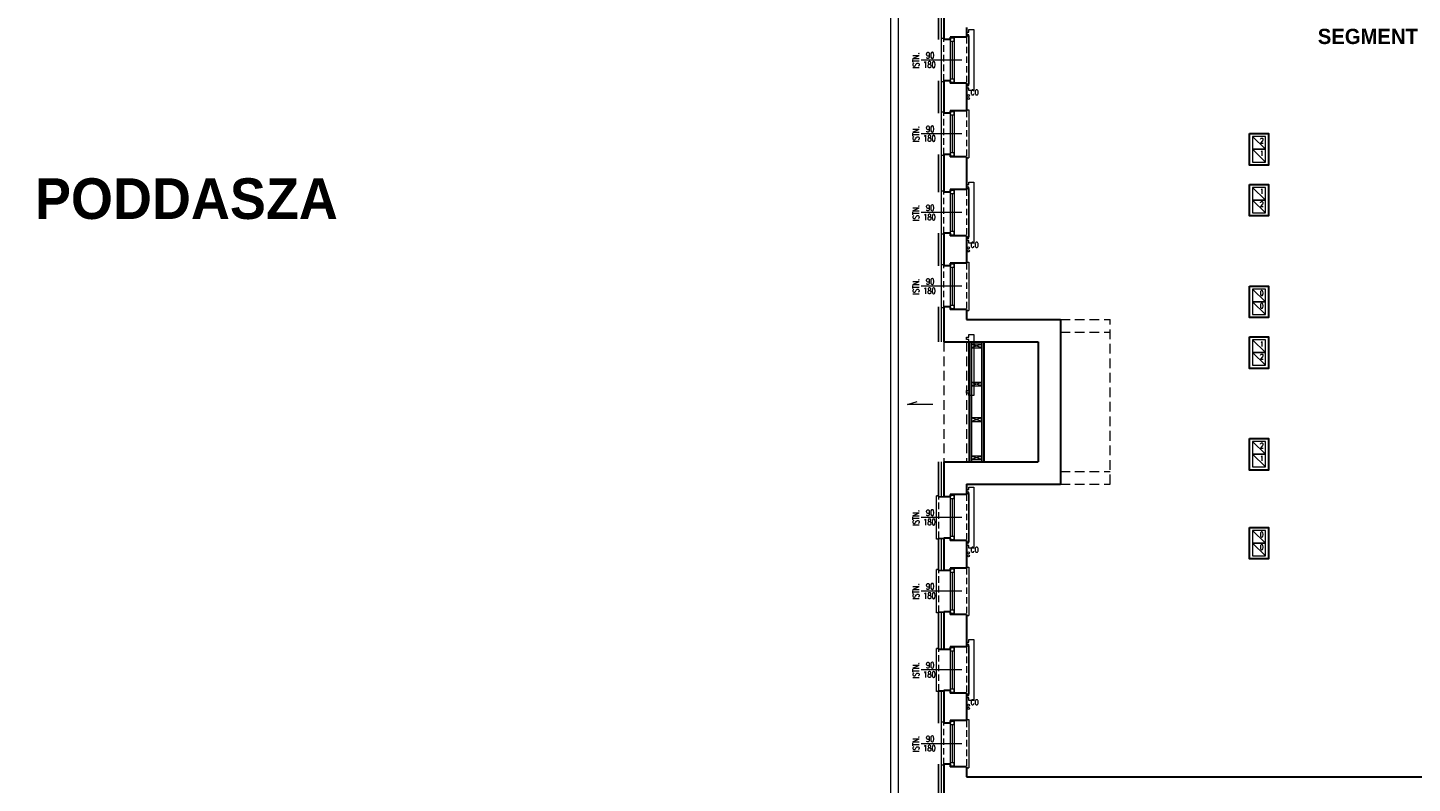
# Model space of a CAD drawing. Header units: millimetres. Extents: x 15214 to 140083, y -437840 to -79279.
# Tile 735 of 741: x 86218 to 88941, y -197427 to -195940. Entities that reach past the tile are written whole.
import ezdxf

# ---------------------------------------------------------------- set-up
doc = ezdxf.new("R2010")
doc.units = ezdxf.units.MM
doc.linetypes.add('HIDDEN', pattern=[9.525, 6.35, -3.175])
for name, color, linetype, lineweight in [('! grzejniki', 7, 'Continuous', 0), ('! tynk', 21, 'Continuous', 0), ('Istn-armatura', 6, 'Continuous', 9), ('Istn-cienka', 4, 'Continuous', 9), ('Istn-okna', 6, 'Continuous', 13), ('Istn-sciany', 3, 'Continuous', 30), ('Istn-went', 5, 'Continuous', 13), ('Istn-widok', 1, 'Continuous', 15), ('Ocieplenie', 4, 'ZIGZAG', 5), ('Opis', 8, 'Continuous', 13)]:
    doc.layers.add(name, color=color, linetype=linetype, lineweight=lineweight)
doc.styles.add('ARCHETYP', font='romans.shx', dxfattribs={"height": 15})
doc.styles.add('STYLE10', font='arialbd.ttf')
doc.linetypes.add('ZIGZAG', pattern='A,0.00254,-5.08,[131,ltypeshp.shx,S=5.08,R=0,X=-5.08,Y=0],-10.16,[131,ltypeshp.shx,S=5.08,R=180,X=5.08,Y=0],-5.08', length=20.32254)

msp = doc.modelspace()

# ---------------------------------------------------------------- linework, layer by layer
at = {"layer": '! grzejniki'}
for points in [[(88064.2792, -195949.0883), (88069.2792, -195949.0883), (88069.2792, -195944.0883), (88079.2792, -195944.0883), (88079.2792, -196064.0883), (88069.2792, -196064.0883), (88069.2792, -196059.0883), (88064.2792, -196059.0883), (88064.2792, -196054.0883), (88069.2792, -196054.0883), (88069.2792, -195954.0883), (88064.2792, -195954.0883)], [(88064.2792, -196249.0883), (88069.2792, -196249.0883), (88069.2792, -196244.0883), (88079.2792, -196244.0883), (88079.2792, -196364.0883), (88069.2792, -196364.0883), (88069.2792, -196359.0883), (88064.2792, -196359.0883), (88064.2792, -196354.0883), (88069.2792, -196354.0883), (88069.2792, -196254.0883), (88064.2792, -196254.0883)], [(88064.2792, -196549.0883), (88069.2792, -196549.0883), (88069.2792, -196544.0883), (88079.2792, -196544.0883), (88079.2792, -196664.0883), (88069.2792, -196664.0883), (88069.2792, -196659.0883), (88064.2792, -196659.0883), (88064.2792, -196654.0883), (88069.2792, -196654.0883), (88069.2792, -196554.0883), (88064.2792, -196554.0883)], [(88064.2792, -196849.0883), (88069.2792, -196849.0883), (88069.2792, -196844.0883), (88079.2792, -196844.0883), (88079.2792, -196964.0883), (88069.2792, -196964.0883), (88069.2792, -196959.0883), (88064.2792, -196959.0883), (88064.2792, -196954.0883), (88069.2792, -196954.0883), (88069.2792, -196854.0883), (88064.2792, -196854.0883)], [(88064.2792, -197149.0883), (88069.2792, -197149.0883), (88069.2792, -197144.0883), (88079.2792, -197144.0883), (88079.2792, -197264.0883), (88069.2792, -197264.0883), (88069.2792, -197259.0883), (88064.2792, -197259.0883), (88064.2792, -197254.0883), (88069.2792, -197254.0883), (88069.2792, -197154.0883), (88064.2792, -197154.0883)]]:
    msp.add_lwpolyline(points, close=True, dxfattribs=at)
at = {"layer": '! tynk'}
for points in [[(88009.2792, -195963.5883), (88009.2792, -195894.5883)], [(88010.2792, -195963.5883), (88010.2792, -195894.5883)], [(88009.2792, -196108.5883), (88009.2792, -196044.5883)], [(88010.2792, -196108.5883), (88010.2792, -196044.5883)], [(88009.2792, -196263.5883), (88009.2792, -196189.5883)], [(88010.2792, -196263.5883), (88010.2792, -196189.5883)], [(88009.2792, -196408.5883), (88009.2792, -196344.5883)], [(88010.2792, -196408.5883), (88010.2792, -196344.5883)], [(88009.2792, -196558.5883), (88009.2792, -196489.5883)], [(88010.2792, -196558.5883), (88010.2792, -196489.5883)], [(88009.2792, -196863.5883), (88009.2792, -196794.5883)], [(88010.2792, -196863.5883), (88010.2792, -196794.5883)], [(88009.2792, -196862.5883), (88020.2792, -196862.5883)], [(88009.2792, -196863.5883), (88020.2792, -196863.5883)], [(88009.2792, -197008.5883), (88009.2792, -196944.5883)], [(88009.2792, -196944.5883), (88020.2792, -196944.5883)], [(88009.2792, -196945.5883), (88020.2792, -196945.5883)], [(88010.2792, -197008.5883), (88010.2792, -196944.5883)], [(88009.2792, -197007.5883), (88020.2792, -197007.5883)], [(88009.2792, -197008.5883), (88020.2792, -197008.5883)], [(88009.2792, -197163.5883), (88009.2792, -197089.5883)], [(88009.2792, -197089.5883), (88020.2792, -197089.5883)], [(88009.2792, -197090.5883), (88020.2792, -197090.5883)], [(88010.2792, -197163.5883), (88010.2792, -197089.5883)], [(88009.2792, -197162.5883), (88020.2792, -197162.5883)], [(88009.2792, -197163.5883), (88020.2792, -197163.5883)], [(88009.2792, -197308.5883), (88009.2792, -197244.5883)], [(88009.2792, -197244.5883), (88020.2792, -197244.5883)], [(88009.2792, -197245.5883), (88020.2792, -197245.5883)], [(88010.2792, -197308.5883), (88010.2792, -197244.5883)], [(88009.2792, -197458.5883), (88009.2792, -197389.5883)], [(88010.2792, -197458.5883), (88010.2792, -197389.5883)]]:
    msp.add_lwpolyline(points, dxfattribs=at)
at = {"layer": 'Istn-armatura'}
for centre in [(88068.2792, -196073.5883), (88068.2792, -196079.5883), (88068.2792, -196373.5883), (88068.2792, -196379.5883), (88068.2792, -196973.5883), (88068.2792, -196979.5883), (88068.2792, -197273.5883), (88068.2792, -197279.5883)]:
    msp.add_circle(centre, 2, dxfattribs=at)
at = {"layer": 'Istn-cienka', "linetype": 'HIDDEN', "ltscale": 2}
for points in [[(88020.2792, -196044.5883), (88020.2792, -195963.5883)], [(88064.2792, -195958.5883), (88064.2792, -196049.5883)], [(88020.2792, -196189.5883), (88020.2792, -196108.5883)], [(88064.2792, -196103.5883), (88064.2792, -196194.5883)], [(88020.2792, -196344.5883), (88020.2792, -196263.5883)], [(88064.2792, -196258.5883), (88064.2792, -196349.5883)], [(88020.2792, -196489.5883), (88020.2792, -196408.5883)], [(88064.2792, -196403.5883), (88064.2792, -196494.5883)], [(88010.2792, -196944.5883), (88010.2792, -196863.5883)], [(88064.2792, -196858.5883), (88064.2792, -196949.5883)], [(88010.2792, -197089.5883), (88010.2792, -197008.5883)], [(88064.2792, -197003.5883), (88064.2792, -197094.5883)], [(88010.2792, -197244.5883), (88010.2792, -197163.5883)], [(88064.2792, -197158.5883), (88064.2792, -197249.5883)], [(88020.2792, -197389.5883), (88020.2792, -197308.5883)], [(88064.2792, -197303.5883), (88064.2792, -197394.5883)]]:
    msp.add_lwpolyline(points, dxfattribs=at)
at = {"layer": 'Istn-okna'}
for points in [[(88032.2792, -195958.5883), (88032.2792, -196049.5883)], [(88036.2792, -195966.5883), (88036.2792, -196041.5883)], [(88040.2792, -195958.5883), (88040.2792, -196049.5883)], [(88032.2792, -196103.5883), (88032.2792, -196194.5883)], [(88040.2792, -196103.5883), (88040.2792, -196194.5883)], [(88036.2792, -196111.5883), (88036.2792, -196186.5883)], [(88032.2792, -196258.5883), (88032.2792, -196349.5883)], [(88036.2792, -196266.5883), (88036.2792, -196341.5883)], [(88040.2792, -196258.5883), (88040.2792, -196349.5883)], [(88032.2792, -196403.5883), (88032.2792, -196494.5883)], [(88040.2792, -196403.5883), (88040.2792, -196494.5883)], [(88036.2792, -196411.5883), (88036.2792, -196486.5883)], [(88032.2792, -196858.5883), (88032.2792, -196949.5883)], [(88036.2792, -196866.5883), (88036.2792, -196941.5883)], [(88040.2792, -196858.5883), (88040.2792, -196949.5883)], [(88032.2792, -197003.5883), (88032.2792, -197094.5883)], [(88040.2792, -197003.5883), (88040.2792, -197094.5883)], [(88036.2792, -197011.5883), (88036.2792, -197086.5883)], [(88032.2792, -197158.5883), (88032.2792, -197249.5883)], [(88036.2792, -197166.5883), (88036.2792, -197241.5883)], [(88040.2792, -197158.5883), (88040.2792, -197249.5883)], [(88032.2792, -197303.5883), (88032.2792, -197394.5883)], [(88040.2792, -197303.5883), (88040.2792, -197394.5883)], [(88036.2792, -197311.5883), (88036.2792, -197386.5883)]]:
    msp.add_lwpolyline(points, dxfattribs=at)
for points in [[(88032.2792, -195960.5883), (88032.2792, -195966.5883), (88040.2792, -195966.5883), (88040.2792, -195960.5883)], [(88032.2792, -196041.5883), (88032.2792, -196047.5883), (88040.2792, -196047.5883), (88040.2792, -196041.5883)], [(88032.2792, -196105.5883), (88032.2792, -196111.5883), (88040.2792, -196111.5883), (88040.2792, -196105.5883)], [(88032.2792, -196186.5883), (88032.2792, -196192.5883), (88040.2792, -196192.5883), (88040.2792, -196186.5883)], [(88032.2792, -196260.5883), (88032.2792, -196266.5883), (88040.2792, -196266.5883), (88040.2792, -196260.5883)], [(88032.2792, -196341.5883), (88032.2792, -196347.5883), (88040.2792, -196347.5883), (88040.2792, -196341.5883)], [(88032.2792, -196405.5883), (88032.2792, -196411.5883), (88040.2792, -196411.5883), (88040.2792, -196405.5883)], [(88032.2792, -196486.5883), (88032.2792, -196492.5883), (88040.2792, -196492.5883), (88040.2792, -196486.5883)], [(88032.2792, -196860.5883), (88032.2792, -196866.5883), (88040.2792, -196866.5883), (88040.2792, -196860.5883)], [(88032.2792, -196941.5883), (88032.2792, -196947.5883), (88040.2792, -196947.5883), (88040.2792, -196941.5883)], [(88032.2792, -197005.5883), (88032.2792, -197011.5883), (88040.2792, -197011.5883), (88040.2792, -197005.5883)], [(88032.2792, -197086.5883), (88032.2792, -197092.5883), (88040.2792, -197092.5883), (88040.2792, -197086.5883)], [(88032.2792, -197160.5883), (88032.2792, -197166.5883), (88040.2792, -197166.5883), (88040.2792, -197160.5883)], [(88032.2792, -197241.5883), (88032.2792, -197247.5883), (88040.2792, -197247.5883), (88040.2792, -197241.5883)], [(88032.2792, -197305.5883), (88032.2792, -197311.5883), (88040.2792, -197311.5883), (88040.2792, -197305.5883)], [(88032.2792, -197386.5883), (88032.2792, -197392.5883), (88040.2792, -197392.5883), (88040.2792, -197386.5883)]]:
    msp.add_lwpolyline(points, close=True, dxfattribs=at)
at = {"layer": 'Istn-sciany'}
for points in [[(88020.2792, -195895.5883), (88020.2792, -195963.5883)], [(88064.2792, -195939.5883), (88064.2792, -195958.5883)], [(88032.2792, -195963.5883), (88020.2792, -195963.5883)], [(88032.2792, -195958.5883), (88032.2792, -195963.5883)], [(88064.2792, -195958.5883), (88032.2792, -195958.5883)], [(88020.2792, -196044.5883), (88020.2792, -196108.5883)], [(88032.2792, -196044.5883), (88020.2792, -196044.5883)], [(88032.2792, -196044.5883), (88032.2792, -196049.5883)], [(88064.2792, -196049.5883), (88032.2792, -196049.5883)], [(88064.2792, -196049.5883), (88064.2792, -196103.5883)], [(88032.2792, -196108.5883), (88020.2792, -196108.5883)], [(88032.2792, -196103.5883), (88032.2792, -196108.5883)], [(88064.2792, -196103.5883), (88032.2792, -196103.5883)], [(88020.2792, -196189.5883), (88020.2792, -196263.5883)], [(88032.2792, -196189.5883), (88020.2792, -196189.5883)], [(88032.2792, -196189.5883), (88032.2792, -196194.5883)], [(88064.2792, -196194.5883), (88032.2792, -196194.5883)], [(88064.2792, -196194.5883), (88064.2792, -196258.5883)], [(88032.2792, -196263.5883), (88020.2792, -196263.5883)], [(88032.2792, -196258.5883), (88032.2792, -196263.5883)], [(88064.2792, -196258.5883), (88032.2792, -196258.5883)], [(88020.2792, -196344.5883), (88020.2792, -196408.5883)], [(88032.2792, -196344.5883), (88020.2792, -196344.5883)], [(88032.2792, -196344.5883), (88032.2792, -196349.5883)], [(88064.2792, -196349.5883), (88032.2792, -196349.5883)], [(88064.2792, -196349.5883), (88064.2792, -196403.5883)], [(88032.2792, -196408.5883), (88020.2792, -196408.5883)], [(88032.2792, -196403.5883), (88032.2792, -196408.5883)], [(88064.2792, -196403.5883), (88032.2792, -196403.5883)], [(88020.2792, -196489.5883), (88020.2792, -196558.5883)], [(88032.2792, -196489.5883), (88020.2792, -196489.5883)], [(88032.2792, -196489.5883), (88032.2792, -196494.5883)], [(88064.2792, -196494.5883), (88032.2792, -196494.5883)], [(88064.2792, -196494.5883), (88064.2792, -196514.5883)], [(88064.2792, -196514.5883), (88249.2792, -196514.5883)], [(88249.2792, -196514.5883), (88249.2792, -196838.5883)], [(88020.2792, -196558.5883), (88205.2792, -196558.5883)], [(88205.2792, -196558.5883), (88205.2792, -196794.5883)], [(88020.2792, -196794.5883), (88205.2792, -196794.5883)], [(88020.2792, -196794.5883), (88020.2792, -196863.5883)], [(88064.2792, -196838.5883), (88249.2792, -196838.5883)], [(88064.2792, -196838.5883), (88064.2792, -196858.5883)], [(88032.2792, -196863.5883), (88020.2792, -196863.5883)], [(88032.2792, -196858.5883), (88032.2792, -196863.5883)], [(88064.2792, -196858.5883), (88032.2792, -196858.5883)], [(88020.2792, -196944.5883), (88020.2792, -197008.5883)], [(88032.2792, -196944.5883), (88020.2792, -196944.5883)], [(88032.2792, -196944.5883), (88032.2792, -196949.5883)], [(88064.2792, -196949.5883), (88032.2792, -196949.5883)], [(88064.2792, -196949.5883), (88064.2792, -197003.5883)], [(88032.2792, -197008.5883), (88020.2792, -197008.5883)], [(88032.2792, -197003.5883), (88032.2792, -197008.5883)], [(88064.2792, -197003.5883), (88032.2792, -197003.5883)], [(88020.2792, -197089.5883), (88020.2792, -197163.5883)], [(88032.2792, -197089.5883), (88020.2792, -197089.5883)], [(88032.2792, -197089.5883), (88032.2792, -197094.5883)], [(88064.2792, -197094.5883), (88032.2792, -197094.5883)], [(88064.2792, -197094.5883), (88064.2792, -197158.5883)], [(88032.2792, -197163.5883), (88020.2792, -197163.5883)], [(88032.2792, -197158.5883), (88032.2792, -197163.5883)], [(88064.2792, -197158.5883), (88032.2792, -197158.5883)], [(88020.2792, -197244.5883), (88020.2792, -197308.5883)], [(88032.2792, -197244.5883), (88020.2792, -197244.5883)], [(88032.2792, -197244.5883), (88032.2792, -197249.5883)], [(88064.2792, -197249.5883), (88032.2792, -197249.5883)], [(88064.2792, -197249.5883), (88064.2792, -197303.5883)], [(88032.2792, -197308.5883), (88020.2792, -197308.5883)], [(88032.2792, -197303.5883), (88032.2792, -197308.5883)], [(88064.2792, -197303.5883), (88032.2792, -197303.5883)], [(88020.2792, -197389.5883), (88020.2792, -197458.5883)], [(88032.2792, -197389.5883), (88020.2792, -197389.5883)], [(88032.2792, -197389.5883), (88032.2792, -197394.5883)], [(88064.2792, -197394.5883), (88032.2792, -197394.5883)], [(88064.2792, -197394.5883), (88064.2792, -197414.5883)], [(88064.2792, -197414.5883), (89239.2792, -197414.5883)]]:
    msp.add_lwpolyline(points, dxfattribs=at)
for points in [[(88621.2792, -196148.5883), (88658.2792, -196148.5883), (88658.2792, -196210.5883), (88621.2792, -196210.5883)], [(88621.2792, -196248.5883), (88658.2792, -196248.5883), (88658.2792, -196310.5883), (88621.2792, -196310.5883)], [(88621.2792, -196448.5883), (88658.2792, -196448.5883), (88658.2792, -196510.5883), (88621.2792, -196510.5883)], [(88621.2792, -196548.5883), (88658.2792, -196548.5883), (88658.2792, -196610.5883), (88621.2792, -196610.5883)], [(88621.2792, -196748.5883), (88658.2792, -196748.5883), (88658.2792, -196810.5883), (88621.2792, -196810.5883)], [(88621.2792, -196923.5883), (88658.2792, -196923.5883), (88658.2792, -196985.5883), (88621.2792, -196985.5883)]]:
    msp.add_lwpolyline(points, close=True, dxfattribs=at)
at = {"layer": 'Istn-went'}
for points in [[(88627.2792, -196179.5883), (88652.2792, -196179.5883), (88652.2792, -196154.5883), (88627.2792, -196154.5883)], [(88627.2792, -196204.5883), (88652.2792, -196204.5883), (88652.2792, -196179.5883), (88627.2792, -196179.5883)], [(88627.2792, -196279.5883), (88652.2792, -196279.5883), (88652.2792, -196254.5883), (88627.2792, -196254.5883)], [(88627.2792, -196304.5883), (88652.2792, -196304.5883), (88652.2792, -196279.5883), (88627.2792, -196279.5883)], [(88627.2792, -196479.5883), (88652.2792, -196479.5883), (88652.2792, -196454.5883), (88627.2792, -196454.5883)], [(88627.2792, -196504.5883), (88652.2792, -196504.5883), (88652.2792, -196479.5883), (88627.2792, -196479.5883)], [(88627.2792, -196579.5883), (88652.2792, -196579.5883), (88652.2792, -196554.5883), (88627.2792, -196554.5883)], [(88627.2792, -196604.5883), (88652.2792, -196604.5883), (88652.2792, -196579.5883), (88627.2792, -196579.5883)], [(88627.2792, -196779.5883), (88652.2792, -196779.5883), (88652.2792, -196754.5883), (88627.2792, -196754.5883)], [(88627.2792, -196804.5883), (88652.2792, -196804.5883), (88652.2792, -196779.5883), (88627.2792, -196779.5883)], [(88627.2792, -196954.5883), (88652.2792, -196954.5883), (88652.2792, -196929.5883), (88627.2792, -196929.5883)], [(88627.2792, -196979.5883), (88652.2792, -196979.5883), (88652.2792, -196954.5883), (88627.2792, -196954.5883)]]:
    msp.add_lwpolyline(points, close=True, dxfattribs=at)
for points in [[(88627.2792, -196154.5883), (88652.2792, -196179.5883)], [(88627.2792, -196179.5883), (88652.2792, -196204.5883)], [(88627.2792, -196254.5883), (88652.2792, -196279.5883)], [(88627.2792, -196279.5883), (88652.2792, -196304.5883)], [(88627.2792, -196454.5883), (88652.2792, -196479.5883)], [(88627.2792, -196479.5883), (88652.2792, -196504.5883)], [(88627.2792, -196554.5883), (88652.2792, -196579.5883)], [(88627.2792, -196579.5883), (88652.2792, -196604.5883)], [(88627.2792, -196754.5883), (88652.2792, -196779.5883)], [(88627.2792, -196779.5883), (88652.2792, -196804.5883)], [(88627.2792, -196929.5883), (88652.2792, -196954.5883)], [(88627.2792, -196954.5883), (88652.2792, -196979.5883)]]:
    msp.add_lwpolyline(points, dxfattribs=at)
at = {"layer": 'Istn-widok'}
for points in [[(87915.2792, -195631.5883), (87915.2792, -198128.5883)], [(87930.2792, -195631.5883), (87930.2792, -198131.5883)], [(88015.2792, -196046.5883), (88015.2792, -195961.5883)], [(88020.2792, -195961.5883), (88015.2792, -195961.5883)], [(88064.2792, -195956.5883), (88069.2792, -195956.5883)], [(88069.2792, -195956.5883), (88069.2792, -196051.5883)], [(88020.2792, -196046.5883), (88015.2792, -196046.5883)], [(88064.2792, -196051.5883), (88069.2792, -196051.5883)], [(88015.2792, -196191.5883), (88015.2792, -196106.5883)], [(88020.2792, -196106.5883), (88015.2792, -196106.5883)], [(88064.2792, -196101.5883), (88069.2792, -196101.5883)], [(88069.2792, -196101.5883), (88069.2792, -196196.5883)], [(88020.2792, -196191.5883), (88015.2792, -196191.5883)], [(88064.2792, -196196.5883), (88069.2792, -196196.5883)], [(88015.2792, -196346.5883), (88015.2792, -196261.5883)], [(88020.2792, -196261.5883), (88015.2792, -196261.5883)], [(88064.2792, -196256.5883), (88069.2792, -196256.5883)], [(88069.2792, -196256.5883), (88069.2792, -196351.5883)], [(88020.2792, -196346.5883), (88015.2792, -196346.5883)], [(88064.2792, -196351.5883), (88069.2792, -196351.5883)], [(88015.2792, -196491.5883), (88015.2792, -196406.5883)], [(88020.2792, -196406.5883), (88015.2792, -196406.5883)], [(88064.2792, -196401.5883), (88069.2792, -196401.5883)], [(88069.2792, -196401.5883), (88069.2792, -196496.5883)], [(88020.2792, -196491.5883), (88015.2792, -196491.5883)], [(88064.2792, -196496.5883), (88069.2792, -196496.5883)], [(88069.2792, -196558.5883), (88069.2792, -196794.5883)], [(88071.2792, -196558.5883), (88071.2792, -196794.5883)], [(88074.2792, -196558.5883), (88074.2792, -196794.5883)], [(88094.2792, -196563.0883), (88074.2792, -196570.0883)], [(88094.2792, -196570.0883), (88074.2792, -196563.0883)], [(88094.2792, -196558.5883), (88094.2792, -196794.5883)], [(88097.2792, -196558.5883), (88097.2792, -196794.5883)], [(88099.2792, -196558.5883), (88099.2792, -196794.5883)], [(88094.2792, -196638.0883), (88074.2792, -196645.0883)], [(88094.2792, -196645.0883), (88074.2792, -196638.0883)], [(88094.2792, -196708.0883), (88074.2792, -196715.0883)], [(88094.2792, -196715.0883), (88074.2792, -196708.0883)], [(88094.2792, -196783.0883), (88074.2792, -196790.0883)], [(88094.2792, -196790.0883), (88074.2792, -196783.0883)], [(88005.2792, -196946.5883), (88005.2792, -196861.5883)], [(88010.2792, -196861.5883), (88005.2792, -196861.5883)], [(88064.2792, -196856.5883), (88069.2792, -196856.5883)], [(88069.2792, -196856.5883), (88069.2792, -196951.5883)], [(88010.2792, -196946.5883), (88005.2792, -196946.5883)], [(88064.2792, -196951.5883), (88069.2792, -196951.5883)], [(88005.2792, -197091.5883), (88005.2792, -197006.5883)], [(88010.2792, -197006.5883), (88005.2792, -197006.5883)], [(88064.2792, -197001.5883), (88069.2792, -197001.5883)], [(88069.2792, -197001.5883), (88069.2792, -197096.5883)], [(88010.2792, -197091.5883), (88005.2792, -197091.5883)], [(88064.2792, -197096.5883), (88069.2792, -197096.5883)], [(88005.2792, -197246.5883), (88005.2792, -197161.5883)], [(88010.2792, -197161.5883), (88005.2792, -197161.5883)], [(88064.2792, -197156.5883), (88069.2792, -197156.5883)], [(88069.2792, -197156.5883), (88069.2792, -197251.5883)], [(88010.2792, -197246.5883), (88005.2792, -197246.5883)], [(88064.2792, -197251.5883), (88069.2792, -197251.5883)], [(88015.2792, -197391.5883), (88015.2792, -197306.5883)], [(88020.2792, -197306.5883), (88015.2792, -197306.5883)], [(88064.2792, -197301.5883), (88069.2792, -197301.5883)], [(88069.2792, -197301.5883), (88069.2792, -197396.5883)], [(88020.2792, -197391.5883), (88015.2792, -197391.5883)], [(88064.2792, -197396.5883), (88069.2792, -197396.5883)]]:
    msp.add_lwpolyline(points, dxfattribs=at)
at = {"layer": 'Istn-widok', "linetype": 'HIDDEN', "ltscale": 3}
for points in [[(88249.2792, -196514.5883), (88347.2792, -196514.5883)], [(88347.2792, -196838.5883), (88347.2792, -196514.5883)], [(88249.2792, -196539.5883), (88347.2792, -196539.5883)], [(88020.2792, -196558.5883), (88020.2792, -196794.5883)], [(88064.2792, -196558.5883), (88064.2792, -196794.5883)], [(88249.2792, -196813.5883), (88347.2792, -196813.5883)], [(88249.2792, -196838.5883), (88347.2792, -196838.5883)]]:
    msp.add_lwpolyline(points, dxfattribs=at)
at = {"layer": 'Istn-widok'}
for points in [[(88074.2792, -196563.0883), (88074.2792, -196570.0883), (88094.2792, -196570.0883), (88094.2792, -196563.0883)], [(88074.2792, -196638.0883), (88074.2792, -196645.0883), (88094.2792, -196645.0883), (88094.2792, -196638.0883)], [(88074.2792, -196708.0883), (88074.2792, -196715.0883), (88094.2792, -196715.0883), (88094.2792, -196708.0883)], [(88074.2792, -196783.0883), (88074.2792, -196790.0883), (88094.2792, -196790.0883), (88094.2792, -196783.0883)]]:
    msp.add_lwpolyline(points, close=True, dxfattribs=at)
at = {"layer": 'Ocieplenie', "linetype": 'ZIGZAG', "ltscale": 0.75}
for points in [[(88015.2792, -195963.5883), (88015.2792, -195894.5883)], [(88015.2792, -196108.5883), (88015.2792, -196044.5883)], [(88015.2792, -196263.5883), (88015.2792, -196189.5883)], [(88015.2792, -196408.5883), (88015.2792, -196344.5883)], [(88015.2792, -196558.5883), (88015.2792, -196489.5883)], [(88015.2792, -196863.5883), (88015.2792, -196794.5883)], [(88015.2792, -197008.5883), (88015.2792, -196944.5883)], [(88015.2792, -197163.5883), (88015.2792, -197089.5883)], [(88015.2792, -197308.5883), (88015.2792, -197244.5883)], [(88015.2792, -197458.5883), (88015.2792, -197389.5883)]]:
    msp.add_lwpolyline(points, dxfattribs=at)
at = {"layer": 'Opis', "color": 8}
for points in [[(88055.43808, -196004.0883), (87975.2789, -196004.0883)], [(88055.43808, -196149.0883), (87975.2789, -196149.0883)], [(88055.43808, -196304.0883), (87975.2789, -196304.0883)], [(88055.43808, -196449.0883), (87975.2789, -196449.0883)], [(88055.43808, -196904.0883), (87975.2789, -196904.0883)], [(88055.43808, -197049.0883), (87975.2789, -197049.0883)], [(88055.43808, -197204.0883), (87975.2789, -197204.0883)], [(88055.43808, -197349.0883), (87975.2789, -197349.0883)]]:
    msp.add_lwpolyline(points, dxfattribs=at)
at = {"layer": 'Opis'}
for points in [[(87948.28106, -196681.8447), (87967.79369, -196676.01569)], [(87998.28106, -196681.8447), (87948.28106, -196681.8447)]]:
    msp.add_lwpolyline(points, dxfattribs=at)

# ---------------------------------------------------------------- texts
at = {"layer": 'Istn-armatura', "style": 'ARCHETYP', "width": 0.8}
for p in [(88072.37909, -196072.55816), (88072.37909, -196372.55816), (88072.37909, -196972.55816), (88072.37909, -197272.55816)]:
    msp.add_text('CO', height=10, rotation=0.00000004, dxfattribs=at).set_placement(p)
at = {"layer": 'Istn-went', "style": 'ARCHETYP', "width": 0.8}
for s, p in [('2', (88641.44063, -196167.41077)), ('1', (88641.44063, -196192.41077)), ('1', (88641.44063, -196267.41077)), ('2', (88641.44063, -196292.41077)), ('0', (88641.44063, -196467.41077)), ('0', (88641.44063, -196492.41077)), ('1', (88641.44063, -196567.41077)), ('2', (88641.44063, -196592.41077)), ('2', (88641.44063, -196767.41077)), ('1', (88641.44063, -196792.41077)), ('0', (88641.44063, -196942.41077)), ('0', (88641.44063, -196967.41077))]:
    msp.add_text(s, height=10, rotation=0.00000004, dxfattribs=at).set_placement(p)
at = {"layer": 'Opis', "style": 'STYLE10', "width": 0.95}
for s, height, p in [('SEGMENT "C"', 30, (88755.46577, -195972.40569)), ('RZUT  PODDASZA', 80, (85890.54, -196316.60684))]:
    msp.add_text(s, height=height, dxfattribs=at).set_placement(p)
at = {"layer": 'Opis', "color": 8, "style": 'ARCHETYP', "width": 0.8}
for p in [(87971.28753, -196020.31967), (87971.28753, -196165.31967), (87971.28753, -196320.31967), (87971.28753, -196465.31967), (87971.28753, -196920.31967), (87971.28753, -197065.31967), (87971.28753, -197220.31967), (87971.28753, -197365.31967)]:
    msp.add_text('ISTN.', height=12, rotation=90, dxfattribs=at).set_placement(p)
for s, p in [('90', (87984.80229, -196000.6249)), ('180', (87979.39958, -196018.99328)), ('90', (87984.80229, -196145.6249)), ('180', (87979.39958, -196163.99328)), ('90', (87984.80229, -196300.6249)), ('180', (87979.39958, -196318.99328)), ('90', (87984.80229, -196445.6249)), ('180', (87979.39958, -196463.99328)), ('90', (87984.80229, -196900.6249)), ('180', (87979.39958, -196918.99328)), ('90', (87984.80229, -197045.6249)), ('180', (87979.39958, -197063.99328)), ('90', (87984.80229, -197200.6249)), ('180', (87979.39958, -197218.99328)), ('90', (87984.80229, -197345.6249)), ('180', (87979.39958, -197363.99328))]:
    msp.add_text(s, height=12, dxfattribs=at).set_placement(p)

doc.saveas('drawing.dxf')
